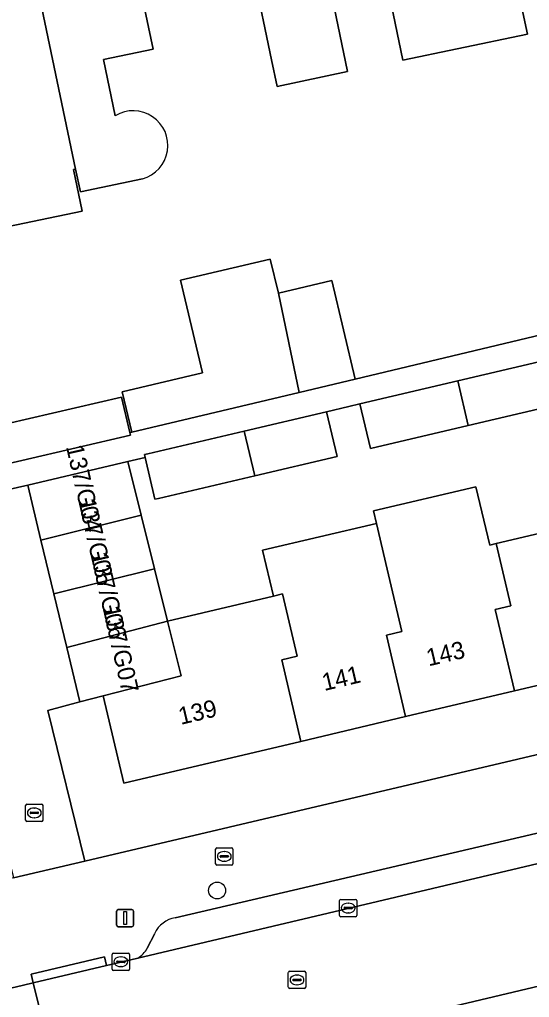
# Model space of a CAD drawing. Extents: x 162989 to 165008, y 383432 to 384338.
# Drawn here: x 164145.9 to 164175.4, y 384112.1 to 384168.5 of the extents above; entities that cross this region are included whole.
import ezdxf

# ---------------------------------------------------------------- set-up
doc = ezdxf.new("R2010")
doc.units = 0
for name, color, linetype in [('IMGEO_Boom', 7, 'Continuous'), ('IMGEO_Brandkraan', 7, 'Continuous'), ('IMGEO_Erf', 7, 'Continuous'), ('IMGEO_Kolk', 7, 'Continuous'), ('IMGEO_Lichtmast', 7, 'Continuous'), ('IMGEO_Pand', 7, 'Continuous'), ('IMGEO_Pand_nummerreeks', 7, 'Continuous'), ('IMGEO_Parkeervlak_open', 7, 'Continuous'), ('IMGEO_Rijbaan_lokaal_open', 7, 'Continuous'), ('IMGEO_Rioolput', 7, 'Continuous'), ('IMGEO_Voetpad_open', 7, 'Continuous')]:
    doc.layers.add(name, color=color, linetype=linetype)

msp = doc.modelspace()

# ---------------------------------------------------------------- linework, layer by layer
at = {"layer": 'IMGEO_Boom'}
msp.add_circle((164157.339, 384118.249), 0.489, dxfattribs=at)
at = {"layer": 'IMGEO_Brandkraan'}
for p, q in [((164157.253, 384119.791), (164157.253, 384120.643)), ((164157.328, 384120.717), (164158.18, 384120.717)), ((164157.741, 384120.497), (164157.766, 384120.497)), ((164158.254, 384120.643), (164158.254, 384119.791)), ((164157.512, 384120.211), (164157.512, 384120.223)), ((164157.95, 384120.174), (164157.552, 384120.174)), ((164157.555, 384120.26), (164157.953, 384120.26)), ((164157.764, 384119.937), (164157.739, 384119.937)), ((164157.996, 384120.223), (164157.996, 384120.211)), ((164158.18, 384119.717), (164157.328, 384119.717))]:
    msp.add_line(p, q, dxfattribs=at)
for points in [[(164157.253, 384119.791), (164157.253, 384120.643)], [(164157.328, 384120.717), (164158.18, 384120.717)], [(164158.254, 384120.643), (164158.254, 384119.791)], [(164158.18, 384119.717), (164157.328, 384119.717)]]:
    msp.add_lwpolyline(points, dxfattribs=at)
for centre, radius, start, end in [((164157.33, 384120.641), 0.0765, 91.552, 178.448), ((164157.33, 384120.641), 0.0765, 91.552, 178.448), ((164158.178, 384120.641), 0.0765, 1.552, 88.448), ((164158.178, 384120.641), 0.0765, 1.552, 88.448), ((164157.552, 384120.22), 0.0403, 85.8775, 175.7526), ((164157.549, 384120.21), 0.0366, 178.938, 274.7102), ((164157.953, 384120.217), 0.043, 264.8664, 352.4533), ((164157.957, 384120.222), 0.0386, 1.7309, 96.639), ((164157.33, 384119.793), 0.0765, 181.552, 268.448), ((164157.33, 384119.793), 0.0765, 181.552, 268.448), ((164158.178, 384119.793), 0.0765, 271.552, 358.448), ((164158.178, 384119.793), 0.0765, 271.552, 358.448)]:
    msp.add_arc(centre, radius, start, end, dxfattribs=at)
for centre, major_axis, ratio, start_param, end_param in [((164157.74, 384120.217), (-0.387, 0.002), 0.722429, 4.712389, 7.853982), ((164157.765, 384120.217), (-0.39, 0.002), 0.717154, 1.570796, 4.712389)]:
    msp.add_ellipse(centre, major_axis=major_axis, ratio=ratio, start_param=start_param, end_param=end_param, dxfattribs=at)
at = {"layer": 'IMGEO_Erf'}
for points in [[(164160.481, 384166.23), (164159.458, 384171.124), (164160.716, 384171.387), (164159.675, 384176.367), (164165.669, 384177.62), (164166.45, 384177.783), (164166.319, 384178.411), (164166.687, 384179.049), (164169.457, 384179.627), (164169.7, 384178.462), (164171.403, 384178.818), (164171.667, 384178.873), (164172.714, 384173.867), (164173.898, 384174.114), (164174.921, 384169.22), (164175.238, 384167.702), (164171.188, 384166.856), (164168.056, 384166.202), (164167.276, 384169.938), (164164.09, 384169.272), (164164.87, 384165.541), (164160.803, 384164.691)], [(164236.651, 384140.453), (164235.756, 384144.241), (164229.597, 384142.786), (164223.175, 384141.269), (164217.401, 384139.905), (164211.145, 384138.428), (164205.166, 384137.016), (164198.936, 384135.544), (164192.801, 384134.095), (164186.464, 384132.598), (164180.641, 384131.223), (164174.494, 384129.771), (164168.215, 384128.288), (164162.176, 384126.861), (164151.959, 384124.448), (164150.77, 384129.485), (164149.426, 384129.139), (164147.579, 384128.651), (164149.697, 384119.951)]]:
    msp.add_lwpolyline(points, close=True, dxfattribs=at)
for points in [[(164140.676, 384172.284), (164146.342, 384173.468), (164152.01, 384174.653), (164153.033, 384169.759), (164153.642, 384166.847), (164150.782, 384166.25), (164151.462, 384162.997)], [(164153.036, 384159.353), (164149.449, 384158.608), (164149.176, 384159.914), (164149.048, 384159.887), (164149.549, 384157.486), (164143.795, 384156.284), (164142.257, 384157.29), (164140.416, 384166.1), (164141.422, 384167.638), (164141.638, 384167.683), (164140.676, 384172.284)], [(164145.187, 384145.207), (164151.829, 384146.741), (164152.301, 384144.699), (164152.416, 384144.726), (164151.866, 384147.052), (164156.493, 384148.147), (164155.229, 384153.49), (164160.407, 384154.716), (164160.874, 384152.743), (164163.95, 384153.471), (164165.299, 384147.775), (164177.782, 384150.771)], [(164176.502, 384146.195), (164171.828, 384145.096), (164166.184, 384143.769), (164165.575, 384146.35), (164164.939, 384146.2), (164163.647, 384145.896), (164164.256, 384143.316), (164159.507, 384142.199), (164153.955, 384140.893), (164153.753, 384140.846), (164153.185, 384143.254), (164152.19, 384143.02), (164152.957, 384139.925), (164153.725, 384136.83), (164154.474, 384133.81), (164160.582, 384135.253), (164159.957, 384137.898), (164166.531, 384139.45), (164166.36, 384140.175), (164172.272, 384141.571), (164173.067, 384138.201), (164173.434, 384138.288), (164179.581, 384139.74)]]:
    msp.add_lwpolyline(points, dxfattribs=at)
msp.add_arc((164152.494, 384161.281), 2.003, 285.7125, 121.0107, dxfattribs=at)
at = {"layer": 'IMGEO_Kolk'}
for p, q in [((164146.29, 384122.306), (164146.29, 384123.158)), ((164146.365, 384123.232), (164147.217, 384123.232)), ((164146.549, 384122.726), (164146.549, 384122.738)), ((164146.592, 384122.775), (164146.99, 384122.775)), ((164146.778, 384123.012), (164146.803, 384123.012)), ((164147.033, 384122.738), (164147.033, 384122.726)), ((164147.291, 384123.158), (164147.291, 384122.306)), ((164147.217, 384122.232), (164146.365, 384122.232)), ((164146.987, 384122.689), (164146.589, 384122.689)), ((164146.801, 384122.452), (164146.776, 384122.452)), ((164164.405, 384116.809), (164164.405, 384117.661)), ((164164.48, 384117.735), (164165.332, 384117.735)), ((164165.406, 384117.661), (164165.406, 384116.809)), ((164164.664, 384117.229), (164164.664, 384117.241)), ((164165.102, 384117.192), (164164.704, 384117.192)), ((164164.707, 384117.278), (164165.105, 384117.278)), ((164164.893, 384117.515), (164164.918, 384117.515)), ((164165.148, 384117.241), (164165.148, 384117.229)), ((164165.332, 384116.735), (164164.48, 384116.735)), ((164164.916, 384116.955), (164164.891, 384116.955)), ((164151.288, 384113.706), (164151.288, 384114.558)), ((164151.363, 384114.632), (164152.215, 384114.632)), ((164151.776, 384114.412), (164151.801, 384114.412)), ((164152.289, 384114.558), (164152.289, 384113.706)), ((164151.547, 384114.126), (164151.547, 384114.138)), ((164151.985, 384114.089), (164151.587, 384114.089)), ((164151.59, 384114.175), (164151.988, 384114.175)), ((164151.799, 384113.852), (164151.774, 384113.852)), ((164152.031, 384114.138), (164152.031, 384114.126)), ((164152.215, 384113.632), (164151.363, 384113.632))]:
    msp.add_line(p, q, dxfattribs=at)
for points in [[(164146.29, 384122.306), (164146.29, 384123.158)], [(164146.365, 384123.232), (164147.217, 384123.232)], [(164147.291, 384123.158), (164147.291, 384122.306)], [(164147.217, 384122.232), (164146.365, 384122.232)], [(164164.405, 384116.809), (164164.405, 384117.661)], [(164164.48, 384117.735), (164165.332, 384117.735)], [(164165.406, 384117.661), (164165.406, 384116.809)], [(164165.332, 384116.735), (164164.48, 384116.735)], [(164151.288, 384113.706), (164151.288, 384114.558)], [(164151.363, 384114.632), (164152.215, 384114.632)], [(164152.289, 384114.558), (164152.289, 384113.706)], [(164152.215, 384113.632), (164151.363, 384113.632)]]:
    msp.add_lwpolyline(points, dxfattribs=at)
for centre, radius, start, end in [((164146.367, 384123.156), 0.0765, 91.552, 178.448), ((164146.367, 384123.156), 0.0765, 91.552, 178.448), ((164146.589, 384122.735), 0.0403, 85.8775, 175.7526), ((164146.586, 384122.725), 0.0366, 178.938, 274.7102), ((164146.99, 384122.732), 0.043, 264.8664, 352.4533), ((164146.994, 384122.737), 0.0386, 1.7309, 96.639), ((164147.215, 384123.156), 0.0765, 1.552, 88.448), ((164147.215, 384123.156), 0.0765, 1.552, 88.448), ((164146.367, 384122.308), 0.0765, 181.552, 268.448), ((164146.367, 384122.308), 0.0765, 181.552, 268.448), ((164147.215, 384122.308), 0.0765, 271.552, 358.448), ((164147.215, 384122.308), 0.0765, 271.552, 358.448), ((164164.482, 384117.659), 0.0765, 91.552, 178.448), ((164164.482, 384117.659), 0.0765, 91.552, 178.448), ((164165.33, 384117.659), 0.0765, 1.552, 88.448), ((164165.33, 384117.659), 0.0765, 1.552, 88.448), ((164164.704, 384117.238), 0.0403, 85.8775, 175.7526), ((164164.701, 384117.228), 0.0366, 178.938, 274.7102), ((164165.105, 384117.235), 0.043, 264.8664, 352.4533), ((164165.109, 384117.24), 0.0386, 1.7309, 96.639), ((164164.482, 384116.811), 0.0765, 181.552, 268.448), ((164164.482, 384116.811), 0.0765, 181.552, 268.448), ((164165.33, 384116.811), 0.0765, 271.552, 358.448), ((164165.33, 384116.811), 0.0765, 271.552, 358.448), ((164151.365, 384114.556), 0.0765, 91.552, 178.448), ((164151.365, 384114.556), 0.0765, 91.552, 178.448), ((164152.213, 384114.556), 0.0765, 1.552, 88.448), ((164152.213, 384114.556), 0.0765, 1.552, 88.448), ((164151.365, 384113.708), 0.0765, 181.552, 268.448), ((164151.365, 384113.708), 0.0765, 181.552, 268.448), ((164151.587, 384114.135), 0.0403, 85.8775, 175.7526), ((164151.584, 384114.125), 0.0366, 178.938, 274.7102), ((164151.988, 384114.132), 0.043, 264.8664, 352.4533), ((164151.992, 384114.137), 0.0386, 1.7309, 96.639), ((164152.213, 384113.708), 0.0765, 271.552, 358.448), ((164152.213, 384113.708), 0.0765, 271.552, 358.448)]:
    msp.add_arc(centre, radius, start, end, dxfattribs=at)
for centre, major_axis, ratio, start_param, end_param in [((164146.777, 384122.732), (-0.387, 0.002), 0.722429, 4.712389, 7.853982), ((164146.802, 384122.732), (-0.39, 0.002), 0.717154, 1.570796, 4.712389), ((164164.892, 384117.235), (-0.387, 0.002), 0.722429, 4.712389, 7.853982), ((164164.917, 384117.235), (-0.39, 0.002), 0.717154, 1.570796, 4.712389), ((164151.775, 384114.132), (-0.387, 0.002), 0.722429, 4.712389, 7.853982), ((164151.8, 384114.132), (-0.39, 0.002), 0.717154, 1.570796, 4.712389)]:
    msp.add_ellipse(centre, major_axis=major_axis, ratio=ratio, start_param=start_param, end_param=end_param, dxfattribs=at)
at = {"layer": 'IMGEO_Lichtmast'}
for p, q in [((164151.632, 384117.15), (164152.422, 384117.15)), ((164152.422, 384117.15), (164151.632, 384117.15)), ((164151.532, 384116.25), (164151.532, 384117.05)), ((164151.532, 384117.05), (164151.532, 384116.25)), ((164152.522, 384117.05), (164152.522, 384116.25)), ((164152.522, 384116.25), (164152.522, 384117.05)), ((164152.422, 384116.15), (164151.632, 384116.15)), ((164151.632, 384116.15), (164152.422, 384116.15))]:
    msp.add_line(p, q, dxfattribs=at)
msp.add_lwpolyline([(164151.952, 384117.025), (164152.102, 384117.025), (164152.102, 384116.275), (164151.952, 384116.275), (164151.952, 384117.025)], dxfattribs=at)
for centre, start, end in [((164151.632, 384117.05), 90, 180), ((164151.632, 384117.05), 90, 180), ((164152.422, 384117.05), 0, 90), ((164152.422, 384117.05), 360, 90), ((164151.632, 384116.25), 180, 270), ((164151.632, 384116.25), 180, 270), ((164152.422, 384116.25), 270, 0), ((164152.422, 384116.25), 270, 0)]:
    msp.add_arc(centre, 0.1, start, end, dxfattribs=at)
at = {"layer": 'IMGEO_Pand'}
for points in [[(164165.669, 384177.62), (164167.276, 384169.938), (164168.056, 384166.202), (164171.188, 384166.856), (164175.238, 384167.702), (164174.921, 384169.22), (164173.898, 384174.114), (164172.714, 384173.867), (164171.667, 384178.873), (164171.403, 384178.818), (164169.7, 384178.462), (164169.457, 384179.627), (164166.687, 384179.049), (164166.319, 384178.411), (164166.45, 384177.783)], [(164164.09, 384169.272), (164167.276, 384169.938), (164165.669, 384177.62), (164159.675, 384176.367), (164160.716, 384171.387), (164159.458, 384171.124), (164160.481, 384166.23), (164160.803, 384164.691), (164164.87, 384165.541)], [(164146.342, 384173.468), (164140.676, 384172.284), (164141.638, 384167.683), (164141.422, 384167.638), (164140.416, 384166.1), (164142.257, 384157.29), (164143.795, 384156.284), (164149.549, 384157.486), (164149.048, 384159.887), (164149.176, 384159.914)], [(164160.874, 384152.743), (164160.407, 384154.716), (164155.229, 384153.49), (164156.493, 384148.147), (164151.866, 384147.052), (164152.416, 384144.726), (164162.072, 384147.011)], [(164160.874, 384152.743), (164162.072, 384147.011), (164165.299, 384147.775), (164163.95, 384153.471)], [(164175.893, 384148.776), (164171.219, 384147.677), (164171.828, 384145.096), (164176.502, 384146.195)], [(164151.829, 384146.741), (164145.187, 384145.207), (164144.457, 384148.37), (164141.394, 384147.663), (164142.633, 384142.297), (164146.062, 384143.089), (164152.338, 384144.539), (164152.301, 384144.699)], [(164171.219, 384147.677), (164165.575, 384146.35), (164166.184, 384143.769), (164171.828, 384145.096)], [(164163.647, 384145.896), (164158.898, 384144.78), (164159.507, 384142.199), (164164.256, 384143.316)], [(164158.898, 384144.78), (164153.348, 384143.475), (164153.144, 384143.427), (164153.185, 384143.254), (164153.753, 384140.846), (164153.955, 384140.893), (164159.507, 384142.199)], [(164147.171, 384138.49), (164152.957, 384139.925), (164152.19, 384143.02), (164146.407, 384141.659)], [(164173.434, 384138.288), (164173.067, 384138.201), (164172.272, 384141.571), (164166.36, 384140.175), (164166.531, 384139.45), (164167.155, 384136.805), (164168.005, 384133.202), (164167.105, 384132.987), (164168.215, 384128.288), (164174.494, 384129.771), (164173.384, 384134.47), (164174.284, 384134.685)], [(164147.919, 384135.39), (164153.725, 384136.83), (164152.957, 384139.925), (164147.171, 384138.49)], [(164180.641, 384131.223), (164179.531, 384135.922), (164180.431, 384136.137), (164179.581, 384139.74), (164173.434, 384138.288), (164174.284, 384134.685), (164173.384, 384134.47), (164174.494, 384129.771)], [(164167.105, 384132.987), (164168.005, 384133.202), (164167.155, 384136.805), (164166.531, 384139.45), (164159.957, 384137.898), (164160.582, 384135.253), (164161.116, 384135.379), (164161.966, 384131.776), (164161.066, 384131.561), (164162.176, 384126.861), (164168.215, 384128.288)], [(164147.919, 384135.39), (164148.666, 384132.291), (164154.474, 384133.81), (164153.725, 384136.83)], [(164161.066, 384131.561), (164161.966, 384131.776), (164161.116, 384135.379), (164160.582, 384135.253), (164154.474, 384133.81), (164155.26, 384130.641), (164150.77, 384129.485), (164151.959, 384124.448), (164162.176, 384126.861)], [(164150.77, 384129.485), (164155.26, 384130.641), (164154.474, 384133.81), (164148.666, 384132.291), (164149.426, 384129.139)]]:
    msp.add_lwpolyline(points, close=True, dxfattribs=at)
for points in [[(164153.033, 384169.759), (164152.01, 384174.653), (164146.342, 384173.468), (164149.176, 384159.914), (164149.449, 384158.608), (164153.036, 384159.353)], [(164151.462, 384162.997), (164150.782, 384166.25), (164153.642, 384166.847), (164153.033, 384169.759)]]:
    msp.add_lwpolyline(points, dxfattribs=at)
msp.add_arc((164152.494, 384161.281), 2.003, 285.7125, 121.0107, dxfattribs=at)
at = {"layer": 'IMGEO_Parkeervlak_open'}
for points in [[(164243.757, 384137.462), (164154.918, 384116.675)], [(164152.758, 384114.345), (164212.318, 384128.435), (164217.023, 384129.548), (164246.735, 384136.577)], [(164217.91, 384122.702), (164213.897, 384121.749), (164153.186, 384107.334), (164148.372, 384106.191), (164143.674, 384105.076), (164111.13, 384097.35), (164079.752, 384089.901)], [(164153.736, 384115.773), (164153.304, 384114.91)]]:
    msp.add_lwpolyline(points, dxfattribs=at)
for centre, radius, start, end in [((164155.197, 384115.084), 1.616, 99.9507, 154.7447), ((164152.038, 384115.587), 1.436, 300.098, 331.8615)]:
    msp.add_arc(centre, radius, start, end, dxfattribs=at)
at = {"layer": 'IMGEO_Rijbaan_lokaal_open'}
for points in [[(164141.674, 384127.16), (164143.471, 384127.657), (164145.589, 384118.98), (164149.697, 384119.951), (164147.579, 384128.651), (164149.426, 384129.139), (164148.666, 384132.291), (164147.919, 384135.39), (164147.171, 384138.49), (164146.407, 384141.659), (164138.716, 384139.929), (164139.702, 384135.673), (164140.688, 384131.416)], [(164146.729, 384112.921), (164148.372, 384106.191), (164153.186, 384107.334), (164213.897, 384121.749), (164212.318, 384128.435), (164152.758, 384114.345), (164151.947, 384114.156), (164150.952, 384113.919)], [(164146.729, 384112.921), (164145.678, 384112.672), (164145.251, 384112.569), (164142.035, 384111.808), (164143.674, 384105.076), (164148.372, 384106.191)]]:
    msp.add_lwpolyline(points, close=True, dxfattribs=at)
at = {"layer": 'IMGEO_Rioolput'}
for p, q in [((164161.447, 384112.656), (164161.447, 384113.508)), ((164161.522, 384113.582), (164162.374, 384113.582)), ((164161.749, 384113.125), (164162.147, 384113.125)), ((164161.935, 384113.362), (164161.96, 384113.362)), ((164162.448, 384113.508), (164162.448, 384112.656)), ((164162.374, 384112.582), (164161.522, 384112.582)), ((164161.706, 384113.076), (164161.706, 384113.088)), ((164162.144, 384113.039), (164161.746, 384113.039)), ((164161.958, 384112.802), (164161.933, 384112.802)), ((164162.19, 384113.088), (164162.19, 384113.076))]:
    msp.add_line(p, q, dxfattribs=at)
for points in [[(164161.447, 384112.656), (164161.447, 384113.508)], [(164161.522, 384113.582), (164162.374, 384113.582)], [(164162.448, 384113.508), (164162.448, 384112.656)], [(164162.374, 384112.582), (164161.522, 384112.582)]]:
    msp.add_lwpolyline(points, dxfattribs=at)
for centre, radius, start, end in [((164161.524, 384113.506), 0.0765, 91.552, 178.448), ((164161.524, 384113.506), 0.0765, 91.552, 178.448), ((164161.746, 384113.085), 0.0403, 85.8775, 175.7526), ((164162.151, 384113.087), 0.0386, 1.7309, 96.639), ((164162.372, 384113.506), 0.0765, 1.552, 88.448), ((164162.372, 384113.506), 0.0765, 1.552, 88.448), ((164161.524, 384112.658), 0.0765, 181.552, 268.448), ((164161.524, 384112.658), 0.0765, 181.552, 268.448), ((164161.743, 384113.075), 0.0366, 178.938, 274.7102), ((164162.147, 384113.082), 0.043, 264.8664, 352.4533), ((164162.372, 384112.658), 0.0765, 271.552, 358.448), ((164162.372, 384112.658), 0.0765, 271.552, 358.448)]:
    msp.add_arc(centre, radius, start, end, dxfattribs=at)
for centre, major_axis, ratio, start_param, end_param in [((164161.934, 384113.082), (-0.387, 0.002), 0.722429, 4.712389, 7.853982), ((164161.959, 384113.082), (-0.39, 0.002), 0.717154, 1.570796, 4.712389)]:
    msp.add_ellipse(centre, major_axis=major_axis, ratio=ratio, start_param=start_param, end_param=end_param, dxfattribs=at)
at = {"layer": 'IMGEO_Voetpad_open'}
for points in [[(164177.782, 384150.771), (164165.299, 384147.775), (164162.072, 384147.011), (164152.416, 384144.726), (164152.301, 384144.699), (164152.338, 384144.539), (164146.062, 384143.089), (164142.633, 384142.297), (164134.173, 384140.11), (164127.831, 384138.742), (164127.797, 384138.904), (164120.525, 384137.176), (164119.482, 384136.926), (164113.983, 384135.692)], [(164114.238, 384134.409), (164119.296, 384135.605), (164120.383, 384135.862), (164121.242, 384136.065), (164126.528, 384137.316), (164131.81, 384138.565), (164131.869, 384138.317), (164132.308, 384138.421), (164132.842, 384138.547), (164138.716, 384139.929), (164146.407, 384141.659), (164152.19, 384143.02), (164153.185, 384143.254), (164153.144, 384143.427), (164153.348, 384143.475), (164158.898, 384144.78), (164163.647, 384145.896), (164164.939, 384146.2), (164165.575, 384146.35), (164171.219, 384147.677), (164175.893, 384148.776)], [(164262.257, 384146.094), (164259.897, 384145.876), (164256.831, 384145.216), (164251.782, 384144.02), (164238.943, 384140.993), (164237.555, 384140.666), (164236.651, 384140.453), (164149.697, 384119.951), (164145.589, 384118.98), (164108.511, 384110.062), (164108.017, 384109.946), (164047.969, 384095.856)], [(164154.918, 384116.675), (164243.757, 384137.462)], [(164153.304, 384114.91), (164153.736, 384115.773)], [(164142.884, 384113.298), (164144.592, 384112.659), (164145.251, 384112.569), (164145.678, 384112.672), (164146.729, 384112.921), (164146.604, 384113.412), (164150.834, 384114.418), (164150.952, 384113.919), (164151.947, 384114.156), (164152.758, 384114.345)]]:
    msp.add_lwpolyline(points, dxfattribs=at)
msp.add_lwpolyline([(164150.952, 384113.919), (164150.834, 384114.418), (164146.604, 384113.412), (164146.729, 384112.921)], close=True, dxfattribs=at)
for centre, radius, start, end in [((164155.197, 384115.084), 1.616, 99.9507, 154.7447), ((164152.038, 384115.587), 1.436, 300.098, 331.8615)]:
    msp.add_arc(centre, radius, start, end, dxfattribs=at)

# ---------------------------------------------------------------- texts
at = {"layer": 'IMGEO_Pand_nummerreeks'}
for s, rotation, p in [('137/G04', 282.7835, (164148.617, 384143.876)), ('137/G05', 282.7835, (164149.32, 384140.777)), ('137/G06', 282.7835, (164150.023, 384137.678)), ('137/G07', 282.7835, (164150.726, 384134.579)), ('143', 13.2926, (164169.542, 384131.19)), ('141', 13.2926, (164163.521, 384129.768)), ('139', 13.2926, (164155.236, 384127.811))]:
    msp.add_text(s, height=1, rotation=rotation, dxfattribs=at).set_placement(p)

doc.saveas('drawing.dxf')
